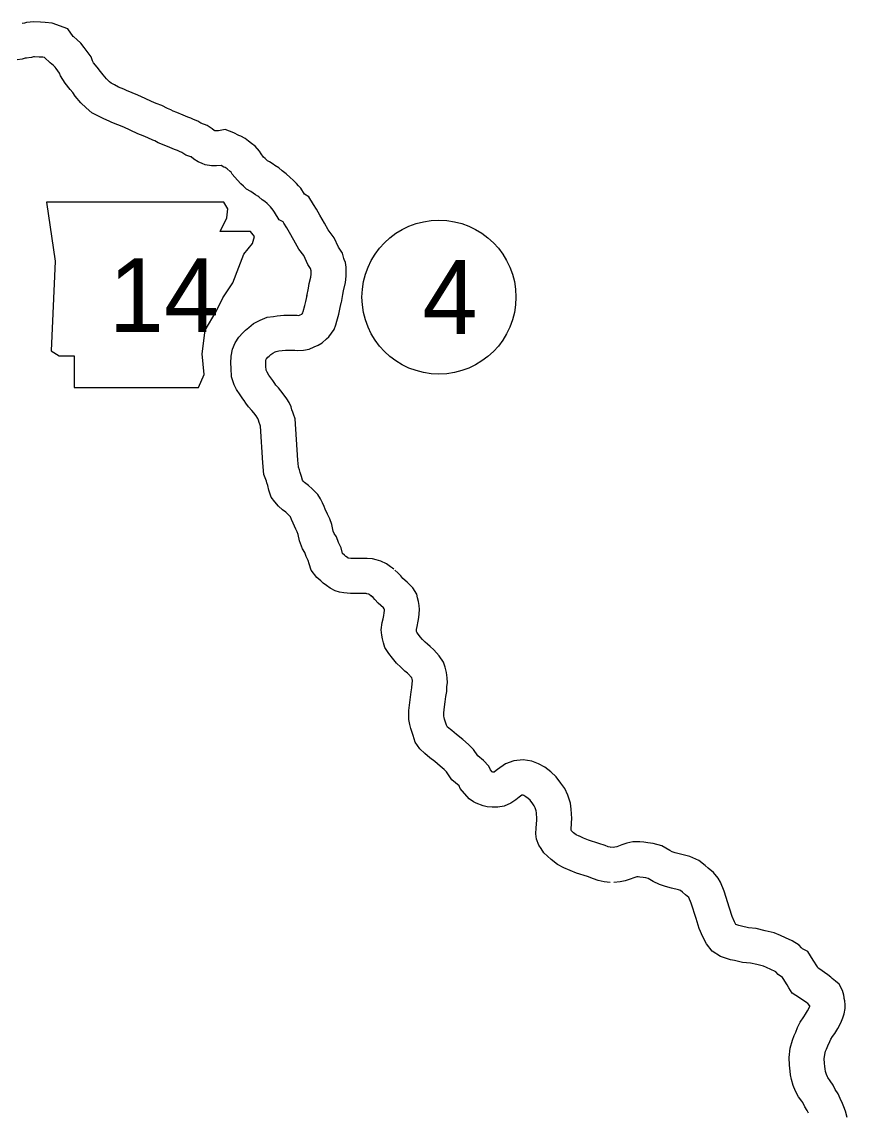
# Model space of a CAD drawing. Extents: x -939622 to -934245, y 1383184 to 1385301.
# Drawn here: x -934943.38 to -934922.16, y 1384108.7 to 1384136.77 of the extents above; entities that cross this region are included whole.
import ezdxf

# ---------------------------------------------------------------- set-up
doc = ezdxf.new("R2010")
doc.units = 0
for name, color, linetype in [('Level 10', 7, 'Continuous'), ('Level 21', 7, 'Continuous'), ('Level 27', 7, 'Continuous')]:
    doc.layers.add(name, color=color, linetype=linetype)

msp = doc.modelspace()

# ---------------------------------------------------------------- linework, layer by layer
at = {"layer": 'Level 10'}
for points in [[(-934935.166, 1384129.555), (-934935.127, 1384129.763), (-934935.11, 1384129.857), (-934935.06, 1384130.065), (-934935.046, 1384130.233), (-934935.04, 1384130.463), (-934935.063, 1384130.581), (-934935.09, 1384130.661), (-934935.098, 1384130.686), (-934935.135, 1384130.819), (-934935.243, 1384130.975), (-934935.352, 1384131.22), (-934935.503, 1384131.423), (-934935.602, 1384131.597), (-934935.717, 1384131.801), (-934935.806, 1384131.953), (-934935.885, 1384132.072), (-934936.003, 1384132.274), (-934936.118, 1384132.344), (-934936.204, 1384132.495), (-934936.269, 1384132.558), (-934936.317, 1384132.616), (-934936.402, 1384132.702), (-934936.479, 1384132.771), (-934936.583, 1384132.865), (-934936.658, 1384132.913), (-934936.69, 1384132.941), (-934936.775, 1384133.019), (-934936.877, 1384133.077), (-934936.92, 1384133.11), (-934937.018, 1384133.172), (-934937.063, 1384133.198), (-934937.081, 1384133.216), (-934937.126, 1384133.254), (-934937.164, 1384133.295), (-934937.229, 1384133.374), (-934937.271, 1384133.447), (-934937.38, 1384133.573), (-934937.48, 1384133.644), (-934937.55, 1384133.701), (-934937.643, 1384133.769), (-934937.755, 1384133.83), (-934937.802, 1384133.851), (-934937.93, 1384133.915), (-934938.153, 1384134), (-934938.324, 1384133.973), (-934938.411, 1384133.972), (-934938.424, 1384133.971), (-934938.438, 1384133.977), (-934938.489, 1384134.017), (-934938.62, 1384134.111), (-934938.777, 1384134.166), (-934938.856, 1384134.215), (-934938.966, 1384134.26), (-934939.037, 1384134.292), (-934939.118, 1384134.322), (-934939.232, 1384134.373), (-934939.396, 1384134.437), (-934939.49, 1384134.474), (-934939.548, 1384134.507), (-934939.633, 1384134.548), (-934939.786, 1384134.617), (-934939.929, 1384134.677), (-934940.045, 1384134.722), (-934940.21, 1384134.8), (-934940.404, 1384134.89), (-934940.692, 1384135.005), (-934940.756, 1384135.039), (-934940.893, 1384135.095), (-934941.002, 1384135.152), (-934941.086, 1384135.193), (-934941.129, 1384135.229), (-934941.208, 1384135.304), (-934941.294, 1384135.41), (-934941.358, 1384135.499), (-934941.448, 1384135.611), (-934941.542, 1384135.722), (-934941.57, 1384135.767), (-934941.604, 1384135.87), (-934941.781, 1384136.115), (-934941.869, 1384136.227), (-934941.971, 1384136.318), (-934942.048, 1384136.387), (-934942.062, 1384136.4), (-934942.199, 1384136.595), (-934942.604, 1384136.743), (-934942.781, 1384136.76), (-934942.9, 1384136.765), (-934943.078, 1384136.774), (-934943.264, 1384136.755), (-934943.316, 1384136.739), (-934943.373, 1384136.733)], [(-934943.259, 1384135.841), (-934943.295, 1384135.835), (-934943.371, 1384135.813), (-934943.5, 1384135.8)], [(-934936.051, 1384129.72), (-934936.012, 1384129.927), (-934935.991, 1384130.044), (-934935.951, 1384130.209), (-934935.945, 1384130.282), (-934935.942, 1384130.371), (-934935.961, 1384130.428), (-934935.962, 1384130.432), (-934936.032, 1384130.532), (-934936.134, 1384130.764), (-934936.257, 1384130.929), (-934936.385, 1384131.154), (-934936.498, 1384131.354), (-934936.569, 1384131.476), (-934936.649, 1384131.595), (-934936.666, 1384131.625), (-934936.763, 1384131.684), (-934936.886, 1384131.875), (-934936.919, 1384131.932), (-934936.986, 1384132.012), (-934937.022, 1384132.05), (-934937.078, 1384132.099), (-934937.132, 1384132.148), (-934937.202, 1384132.193), (-934937.291, 1384132.271), (-934937.31, 1384132.288), (-934937.371, 1384132.323), (-934937.43, 1384132.368), (-934937.49, 1384132.405), (-934937.602, 1384132.472), (-934937.68, 1384132.544), (-934937.751, 1384132.605), (-934937.841, 1384132.701), (-934937.97, 1384132.859), (-934938, 1384132.91), (-934938.024, 1384132.926), (-934938.099, 1384132.988), (-934938.127, 1384133.008), (-934938.154, 1384133.023), (-934938.185, 1384133.037), (-934938.261, 1384133.074), (-934938.381, 1384133.072), (-934938.509, 1384133.066), (-934938.669, 1384133.097), (-934938.742, 1384133.129), (-934938.851, 1384133.173), (-934938.956, 1384133.239), (-934939.031, 1384133.298), (-934939.039, 1384133.304), (-934939.165, 1384133.347), (-934939.266, 1384133.41), (-934939.326, 1384133.434), (-934939.381, 1384133.46), (-934939.457, 1384133.488), (-934939.578, 1384133.542), (-934939.726, 1384133.599), (-934939.88, 1384133.661), (-934939.966, 1384133.709), (-934940.014, 1384133.733), (-934940.144, 1384133.791), (-934940.265, 1384133.842), (-934940.402, 1384133.895), (-934940.593, 1384133.986), (-934940.761, 1384134.064), (-934941.069, 1384134.187), (-934941.137, 1384134.222), (-934941.271, 1384134.277), (-934941.409, 1384134.349), (-934941.584, 1384134.435), (-934941.73, 1384134.559), (-934941.87, 1384134.691), (-934942.009, 1384134.864), (-934942.073, 1384134.953), (-934942.142, 1384135.037), (-934942.273, 1384135.192), (-934942.392, 1384135.385), (-934942.415, 1384135.456), (-934942.5, 1384135.573), (-934942.529, 1384135.609), (-934942.572, 1384135.648), (-934942.653, 1384135.721), (-934942.802, 1384135.858), (-934942.805, 1384135.858), (-934942.843, 1384135.862), (-934942.94, 1384135.866), (-934943.055, 1384135.871), (-934943.084, 1384135.869), (-934943.134, 1384135.853), (-934943.28, 1384135.838)], [(-934934.375, 1384121.987), (-934934.407, 1384122.012), (-934934.449, 1384122.045), (-934934.455, 1384122.049), (-934934.509, 1384122.063), (-934934.53, 1384122.069), (-934934.597, 1384122.068), (-934934.677, 1384122.067), (-934934.758, 1384122.069), (-934934.824, 1384122.068), (-934934.933, 1384122.066), (-934935.015, 1384122.074), (-934935.104, 1384122.084), (-934935.211, 1384122.102), (-934935.329, 1384122.14), (-934935.457, 1384122.205), (-934935.552, 1384122.274), (-934935.632, 1384122.337), (-934935.692, 1384122.392), (-934935.796, 1384122.484), (-934935.938, 1384122.665), (-934935.995, 1384122.834), (-934936.018, 1384122.916), (-934936.073, 1384123.025), (-934936.109, 1384123.127), (-934936.167, 1384123.216), (-934936.24, 1384123.426), (-934936.277, 1384123.589), (-934936.3, 1384123.651), (-934936.333, 1384123.725), (-934936.409, 1384123.875), (-934936.446, 1384123.972), (-934936.475, 1384124.042), (-934936.476, 1384124.044), (-934936.487, 1384124.055), (-934936.547, 1384124.116), (-934936.595, 1384124.161), (-934936.677, 1384124.225), (-934936.786, 1384124.317), (-934936.876, 1384124.428), (-934936.968, 1384124.55), (-934937.035, 1384124.724), (-934937.06, 1384124.85), (-934937.082, 1384124.918), (-934937.095, 1384124.96), (-934937.111, 1384125.004), (-934937.159, 1384125.134), (-934937.182, 1384125.431), (-934937.247, 1384126.377), (-934937.254, 1384126.398), (-934937.276, 1384126.467), (-934937.294, 1384126.527), (-934937.303, 1384126.553), (-934937.303, 1384126.554), (-934937.313, 1384126.569), (-934937.359, 1384126.636), (-934937.421, 1384126.713), (-934937.472, 1384126.776), (-934937.554, 1384126.869), (-934937.625, 1384126.968), (-934937.666, 1384127.034), (-934937.696, 1384127.072), (-934937.772, 1384127.178), (-934937.859, 1384127.313), (-934937.919, 1384127.433), (-934937.987, 1384127.639), (-934938.003, 1384127.866), (-934938.009, 1384127.996), (-934937.999, 1384128.173), (-934937.966, 1384128.353), (-934937.897, 1384128.52), (-934937.803, 1384128.664), (-934937.702, 1384128.773), (-934937.633, 1384128.84), (-934937.547, 1384128.914), (-934937.423, 1384129.011), (-934937.253, 1384129.101), (-934937.072, 1384129.178), (-934936.908, 1384129.197), (-934936.819, 1384129.213), (-934936.647, 1384129.232), (-934936.489, 1384129.231), (-934936.37, 1384129.229), (-934936.3, 1384129.226), (-934936.259, 1384129.222), (-934936.228, 1384129.236), (-934936.185, 1384129.255), (-934936.175, 1384129.264), (-934936.155, 1384129.29), (-934936.146, 1384129.32), (-934936.107, 1384129.475), (-934936.081, 1384129.582), (-934936.049, 1384129.732)], [(-934933.815, 1384122.691), (-934933.85, 1384122.719), (-934933.899, 1384122.757), (-934934.001, 1384122.835), (-934934.153, 1384122.902), (-934934.273, 1384122.931), (-934934.366, 1384122.959), (-934934.504, 1384122.969), (-934934.61, 1384122.968), (-934934.673, 1384122.967), (-934934.754, 1384122.969), (-934934.837, 1384122.967), (-934934.896, 1384122.967), (-934934.922, 1384122.969), (-934934.977, 1384122.975), (-934934.988, 1384122.977), (-934935.011, 1384122.993), (-934935.052, 1384123.025), (-934935.089, 1384123.059), (-934935.135, 1384123.101), (-934935.175, 1384123.243), (-934935.243, 1384123.378), (-934935.295, 1384123.527), (-934935.353, 1384123.616), (-934935.374, 1384123.675), (-934935.413, 1384123.847), (-934935.465, 1384123.988), (-934935.519, 1384124.111), (-934935.585, 1384124.241), (-934935.61, 1384124.305), (-934935.65, 1384124.403), (-934935.698, 1384124.506), (-934935.775, 1384124.618), (-934935.852, 1384124.692), (-934935.919, 1384124.761), (-934936.011, 1384124.847), (-934936.11, 1384124.924), (-934936.141, 1384124.95), (-934936.167, 1384124.981), (-934936.169, 1384124.985), (-934936.188, 1384125.078), (-934936.222, 1384125.184), (-934936.241, 1384125.249), (-934936.268, 1384125.319), (-934936.271, 1384125.326), (-934936.285, 1384125.497), (-934936.358, 1384126.559), (-934936.4, 1384126.682), (-934936.416, 1384126.732), (-934936.436, 1384126.797), (-934936.459, 1384126.867), (-934936.508, 1384126.986), (-934936.571, 1384127.078), (-934936.635, 1384127.171), (-934936.72, 1384127.278), (-934936.785, 1384127.358), (-934936.849, 1384127.43), (-934936.876, 1384127.468), (-934936.927, 1384127.551), (-934936.977, 1384127.613), (-934937.029, 1384127.686), (-934937.076, 1384127.759), (-934937.085, 1384127.776), (-934937.097, 1384127.815), (-934937.105, 1384127.917), (-934937.108, 1384127.991), (-934937.104, 1384128.066), (-934937.098, 1384128.098), (-934937.097, 1384128.099), (-934937.092, 1384128.107), (-934937.058, 1384128.144), (-934937.026, 1384128.175), (-934936.977, 1384128.217), (-934936.929, 1384128.254), (-934936.867, 1384128.287), (-934936.841, 1384128.298), (-934936.772, 1384128.307), (-934936.687, 1384128.323), (-934936.602, 1384128.332), (-934936.498, 1384128.331), (-934936.395, 1384128.33), (-934936.363, 1384128.328), (-934936.296, 1384128.322), (-934936.143, 1384128.324), (-934935.996, 1384128.356), (-934935.868, 1384128.411), (-934935.766, 1384128.456), (-934935.657, 1384128.519), (-934935.546, 1384128.619), (-934935.492, 1384128.675), (-934935.352, 1384128.861), (-934935.309, 1384128.982), (-934935.279, 1384129.075), (-934935.234, 1384129.258), (-934935.203, 1384129.38), (-934935.168, 1384129.543)], [(-934928.157, 1384115.532), (-934928.251, 1384115.542), (-934928.306, 1384115.555), (-934928.384, 1384115.583), (-934928.545, 1384115.639), (-934928.81, 1384115.725), (-934928.899, 1384115.76), (-934928.939, 1384115.78), (-934929.045, 1384115.823), (-934929.054, 1384115.827), (-934929.123, 1384115.863), (-934929.193, 1384115.916), (-934929.249, 1384115.967), (-934929.26, 1384115.986), (-934929.259, 1384115.992), (-934929.243, 1384116.17), (-934929.235, 1384116.284), (-934929.257, 1384116.523), (-934929.277, 1384116.678), (-934929.345, 1384116.884), (-934929.422, 1384117.056), (-934929.519, 1384117.193), (-934929.64, 1384117.353), (-934929.78, 1384117.485), (-934929.931, 1384117.599), (-934930.1, 1384117.691), (-934930.268, 1384117.754), (-934930.492, 1384117.788), (-934930.733, 1384117.767), (-934930.945, 1384117.691), (-934931.15, 1384117.54), (-934931.224, 1384117.478), (-934931.234, 1384117.471), (-934931.247, 1384117.471), (-934931.266, 1384117.473), (-934931.285, 1384117.48), (-934931.333, 1384117.535), (-934931.372, 1384117.631), (-934931.513, 1384117.775), (-934931.655, 1384117.89), (-934931.764, 1384118.053), (-934931.896, 1384118.186), (-934932.038, 1384118.317), (-934932.202, 1384118.446), (-934932.323, 1384118.546), (-934932.437, 1384118.635), (-934932.448, 1384118.645), (-934932.459, 1384118.685), (-934932.511, 1384118.84), (-934932.521, 1384118.882), (-934932.527, 1384118.916), (-934932.527, 1384119.003), (-934932.509, 1384119.157), (-934932.494, 1384119.285), (-934932.475, 1384119.416), (-934932.457, 1384119.552), (-934932.449, 1384119.681), (-934932.439, 1384119.77), (-934932.441, 1384119.901), (-934932.459, 1384120.039), (-934932.5, 1384120.178), (-934932.54, 1384120.301), (-934932.648, 1384120.464), (-934932.79, 1384120.617), (-934932.879, 1384120.708), (-934932.953, 1384120.762), (-934933.008, 1384120.815), (-934933.083, 1384120.888), (-934933.14, 1384120.958), (-934933.209, 1384121.051), (-934933.225, 1384121.075), (-934933.23, 1384121.092), (-934933.236, 1384121.129), (-934933.237, 1384121.136), (-934933.235, 1384121.144), (-934933.216, 1384121.217), (-934933.188, 1384121.355), (-934933.176, 1384121.454), (-934933.162, 1384121.546), (-934933.159, 1384121.656), (-934933.165, 1384121.764), (-934933.178, 1384121.865), (-934933.205, 1384121.959), (-934933.229, 1384122.05), (-934933.326, 1384122.214), (-934933.473, 1384122.362), (-934933.586, 1384122.459), (-934933.64, 1384122.52), (-934933.717, 1384122.602), (-934933.79, 1384122.67)], [(-934928.253, 1384114.637), (-934928.405, 1384114.654), (-934928.56, 1384114.691), (-934928.681, 1384114.733), (-934928.833, 1384114.786), (-934929.115, 1384114.878), (-934929.284, 1384114.945), (-934929.443, 1384115.014), (-934929.609, 1384115.101), (-934929.769, 1384115.224), (-934929.962, 1384115.398), (-934930.027, 1384115.514), (-934930.084, 1384115.596), (-934930.143, 1384115.746), (-934930.161, 1384115.887), (-934930.159, 1384116.041), (-934930.14, 1384116.243), (-934930.138, 1384116.273), (-934930.151, 1384116.424), (-934930.159, 1384116.478), (-934930.185, 1384116.559), (-934930.207, 1384116.608), (-934930.244, 1384116.661), (-934930.312, 1384116.75), (-934930.36, 1384116.795), (-934930.421, 1384116.841), (-934930.476, 1384116.871), (-934930.494, 1384116.878), (-934930.522, 1384116.882), (-934930.526, 1384116.882), (-934930.595, 1384116.831), (-934930.675, 1384116.764), (-934930.806, 1384116.672), (-934930.981, 1384116.6), (-934931.139, 1384116.572), (-934931.29, 1384116.57), (-934931.413, 1384116.584), (-934931.516, 1384116.606), (-934931.702, 1384116.673), (-934931.771, 1384116.713), (-934931.877, 1384116.789), (-934932.11, 1384117.057), (-934932.136, 1384117.121), (-934932.328, 1384117.276), (-934932.464, 1384117.481), (-934932.521, 1384117.538), (-934932.622, 1384117.631), (-934932.766, 1384117.744), (-934932.888, 1384117.845), (-934933.022, 1384117.95), (-934933.15, 1384118.07), (-934933.271, 1384118.249), (-934933.319, 1384118.418), (-934933.379, 1384118.597), (-934933.402, 1384118.698), (-934933.428, 1384118.832), (-934933.427, 1384119.057), (-934933.403, 1384119.264), (-934933.386, 1384119.401), (-934933.367, 1384119.54), (-934933.353, 1384119.639), (-934933.346, 1384119.756), (-934933.34, 1384119.812), (-934933.34, 1384119.836), (-934933.343, 1384119.855), (-934933.357, 1384119.905), (-934933.358, 1384119.906), (-934933.442, 1384119.997), (-934933.468, 1384120.023), (-934933.533, 1384120.07), (-934933.636, 1384120.17), (-934933.749, 1384120.281), (-934933.851, 1384120.406), (-934933.941, 1384120.528), (-934934.046, 1384120.68), (-934934.084, 1384120.803), (-934934.112, 1384120.904), (-934934.126, 1384120.999), (-934934.145, 1384121.136), (-934934.12, 1384121.32), (-934934.093, 1384121.421), (-934934.077, 1384121.5), (-934934.068, 1384121.576), (-934934.06, 1384121.628), (-934934.059, 1384121.645), (-934934.061, 1384121.677), (-934934.085, 1384121.701), (-934934.221, 1384121.817), (-934934.307, 1384121.916), (-934934.352, 1384121.964), (-934934.401, 1384122.009)], [(-934922.158, 1384108.592), (-934922.2, 1384108.751), (-934922.242, 1384108.865), (-934922.274, 1384108.95), (-934922.336, 1384109.079), (-934922.39, 1384109.199), (-934922.464, 1384109.315), (-934922.52, 1384109.423), (-934922.593, 1384109.538), (-934922.659, 1384109.62), (-934922.667, 1384109.637), (-934922.689, 1384109.695), (-934922.711, 1384109.771), (-934922.724, 1384109.846), (-934922.734, 1384109.9), (-934922.742, 1384109.991), (-934922.746, 1384110.103), (-934922.734, 1384110.21), (-934922.711, 1384110.296), (-934922.69, 1384110.349), (-934922.652, 1384110.431), (-934922.607, 1384110.545), (-934922.58, 1384110.602), (-934922.531, 1384110.678), (-934922.476, 1384110.755), (-934922.402, 1384110.881), (-934922.318, 1384111.024), (-934922.27, 1384111.151), (-934922.234, 1384111.255), (-934922.209, 1384111.392), (-934922.211, 1384111.485), (-934922.218, 1384111.588), (-934922.234, 1384111.655), (-934922.237, 1384111.68), (-934922.244, 1384111.738), (-934922.276, 1384111.86), (-934922.367, 1384112.024), (-934922.455, 1384112.095), (-934922.497, 1384112.136), (-934922.546, 1384112.169), (-934922.578, 1384112.2), (-934922.656, 1384112.262), (-934922.889, 1384112.423), (-934922.91, 1384112.437), (-934922.924, 1384112.462), (-934923.033, 1384112.636), (-934923.171, 1384112.863), (-934923.305, 1384112.933), (-934923.336, 1384112.954), (-934923.395, 1384113.02), (-934923.572, 1384113.138), (-934923.747, 1384113.216), (-934923.871, 1384113.274), (-934924.035, 1384113.341), (-934924.27, 1384113.396), (-934924.494, 1384113.452), (-934924.699, 1384113.47), (-934924.871, 1384113.515), (-934924.943, 1384113.526), (-934925.018, 1384113.552), (-934925.058, 1384113.628), (-934925.118, 1384113.764), (-934925.181, 1384113.976), (-934925.325, 1384114.409), (-934925.415, 1384114.642), (-934925.471, 1384114.75), (-934925.593, 1384114.893), (-934925.732, 1384115.001), (-934925.806, 1384115.07), (-934925.976, 1384115.204), (-934926.201, 1384115.306), (-934926.448, 1384115.365), (-934926.58, 1384115.401), (-934926.655, 1384115.424), (-934926.719, 1384115.455), (-934926.924, 1384115.578), (-934927.15, 1384115.636), (-934927.281, 1384115.657), (-934927.39, 1384115.669), (-934927.493, 1384115.68), (-934927.669, 1384115.678), (-934927.821, 1384115.645), (-934927.956, 1384115.604), (-934928.037, 1384115.568), (-934928.084, 1384115.555), (-934928.135, 1384115.544), (-934928.25, 1384115.532)], [(-934923.152, 1384108.699), (-934923.184, 1384108.771), (-934923.246, 1384108.868), (-934923.301, 1384108.975), (-934923.326, 1384109.014), (-934923.412, 1384109.122), (-934923.49, 1384109.267), (-934923.543, 1384109.411), (-934923.59, 1384109.568), (-934923.611, 1384109.691), (-934923.627, 1384109.78), (-934923.64, 1384109.936), (-934923.647, 1384110.135), (-934923.622, 1384110.377), (-934923.566, 1384110.581), (-934923.518, 1384110.703), (-934923.48, 1384110.784), (-934923.433, 1384110.905), (-934923.367, 1384111.042), (-934923.276, 1384111.183), (-934923.231, 1384111.246), (-934923.177, 1384111.338), (-934923.133, 1384111.413), (-934923.117, 1384111.455), (-934923.114, 1384111.465), (-934923.173, 1384111.523), (-934923.192, 1384111.538), (-934923.383, 1384111.671), (-934923.574, 1384111.789), (-934923.656, 1384111.925), (-934923.7, 1384112.005), (-934923.8, 1384112.164), (-934923.817, 1384112.192), (-934923.934, 1384112.272), (-934923.991, 1384112.336), (-934924.007, 1384112.347), (-934924.121, 1384112.397), (-934924.233, 1384112.45), (-934924.31, 1384112.481), (-934924.482, 1384112.522), (-934924.643, 1384112.562), (-934924.852, 1384112.58), (-934925.052, 1384112.632), (-934925.16, 1384112.649), (-934925.412, 1384112.736), (-934925.633, 1384112.873), (-934925.776, 1384113.061), (-934925.869, 1384113.236), (-934925.964, 1384113.453), (-934926.04, 1384113.706), (-934926.172, 1384114.104), (-934926.227, 1384114.246), (-934926.315, 1384114.314), (-934926.393, 1384114.387), (-934926.447, 1384114.429), (-934926.493, 1384114.45), (-934926.672, 1384114.493), (-934926.829, 1384114.536), (-934926.982, 1384114.582), (-934927.147, 1384114.662), (-934927.274, 1384114.738), (-934927.336, 1384114.754), (-934927.404, 1384114.766), (-934927.487, 1384114.775), (-934927.534, 1384114.78), (-934927.567, 1384114.779), (-934927.594, 1384114.773), (-934927.644, 1384114.758), (-934927.735, 1384114.719), (-934927.866, 1384114.681), (-934927.995, 1384114.654), (-934928.16, 1384114.637)]]:
    msp.add_lwpolyline(points, dxfattribs=at)
at = {"layer": 'Level 21'}
msp.add_lwpolyline([(-934942.752, 1384132.139), (-934942.524, 1384130.616), (-934942.625, 1384128.307), (-934942.422, 1384128.18), (-934942.041, 1384128.18), (-934942.041, 1384127.368), (-934938.844, 1384127.368), (-934938.692, 1384127.698), (-934938.742, 1384128.23), (-934938.666, 1384128.84), (-934938.387, 1384129.322), (-934938.21, 1384129.677), (-934937.956, 1384130.058), (-934937.803, 1384130.464), (-934937.677, 1384130.794), (-934937.448, 1384131.073), (-934937.397, 1384131.25), (-934937.499, 1384131.377), (-934938.286, 1384131.377), (-934938.108, 1384131.732), (-934938.083, 1384131.961), (-934938.188, 1384132.136)], close=True, dxfattribs=at)
at = {"layer": 'Level 27'}
msp.add_circle((-934932.656, 1384129.693), 1.98, dxfattribs=at)

# ---------------------------------------------------------------- texts
at = {"layer": 'Level 21'}
msp.add_text('14', height=1.9008, dxfattribs=at).set_placement((-934941.143, 1384128.793))
at = {"layer": 'Level 27'}
msp.add_text('4', height=1.901, dxfattribs=at).set_placement((-934933.081, 1384128.743))

doc.saveas('drawing.dxf')
